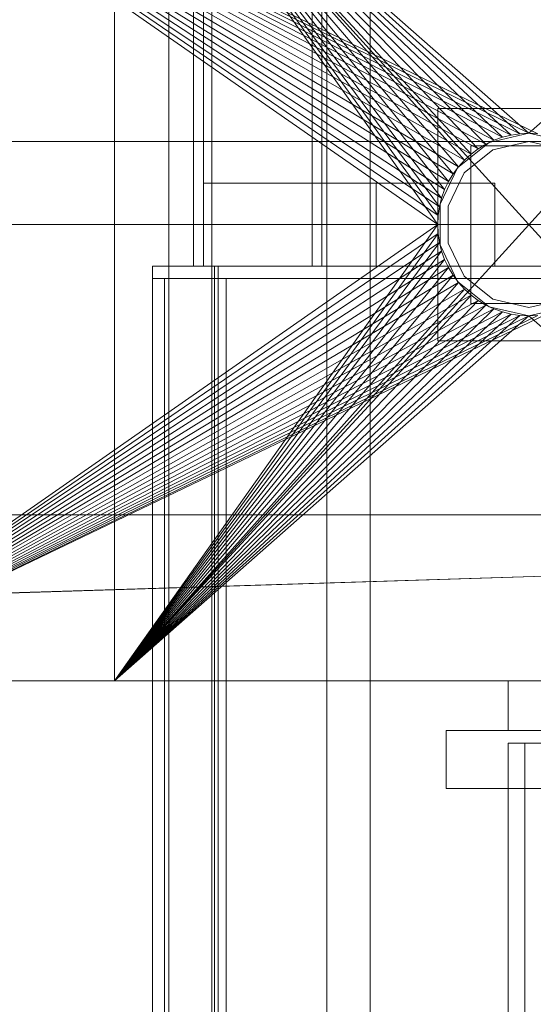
# Model space of a CAD drawing. Header units: millimetres. Extents: x -4395 to 65662, y -65530 to 6847.
# Tile 690 of 1034: x 23927 to 24051, y -17868 to -17631. Entities that reach past the tile are written whole.
import ezdxf

# ---------------------------------------------------------------- set-up
doc = ezdxf.new("R2010")
doc.units = ezdxf.units.MM
doc.layers.add('superior_briquetadora', color=7, linetype='Continuous', lineweight=0)
doc.layers.add('superior_C02', color=7, linetype='Continuous', lineweight=0)

msp = doc.modelspace()

# ---------------------------------------------------------------- linework, layer by layer
at = {"layer": 'superior_briquetadora'}
for p, q in [((23870.067, -17570), (24028.067, -17680)), ((24028.173, -17677.844), (23870.067, -17570)), ((24028.49, -17675.708), (23870.067, -17570)), ((24029.015, -17673.614), (23870.067, -17570)), ((24029.742, -17671.581), (23870.067, -17570)), ((24030.665, -17669.629), (23870.067, -17570)), ((24031.775, -17667.777), (23870.067, -17570)), ((24033.061, -17666.043), (23870.067, -17570)), ((24034.511, -17664.444), (23870.067, -17570)), ((24036.111, -17662.994), (23870.067, -17570)), ((24037.845, -17661.708), (23870.067, -17570)), ((24039.697, -17660.598), (23870.067, -17570)), ((24041.648, -17659.675), (23870.067, -17570)), ((24043.681, -17658.947), (23870.067, -17570)), ((24045.775, -17658.423), (23870.067, -17570)), ((24047.911, -17658.106), (23870.067, -17570)), ((24050.067, -17658), (23870.067, -17570)), ((24052.224, -17658.106), (23870.067, -17570)), ((23950.067, -17790), (23950.067, -17570)), ((23950.067, -17570), (24028.067, -17680)), ((23950.067, -17570), (24039.697, -17660.598)), ((24037.845, -17661.708), (23950.067, -17570)), ((24036.111, -17662.994), (23950.067, -17570)), ((24034.511, -17664.444), (23950.067, -17570)), ((24033.061, -17666.043), (23950.067, -17570)), ((24031.775, -17667.777), (23950.067, -17570)), ((24030.665, -17669.629), (23950.067, -17570)), ((24029.742, -17671.581), (23950.067, -17570)), ((24029.015, -17673.614), (23950.067, -17570)), ((24028.49, -17675.708), (23950.067, -17570)), ((24028.173, -17677.844), (23950.067, -17570)), ((23950.067, -17570), (24041.648, -17659.675)), ((23950.067, -17570), (24043.681, -17658.947)), ((23950.067, -17570), (24045.775, -17658.423)), ((23950.067, -17570), (24047.911, -17658.106)), ((23950.067, -17570), (24050.067, -17658)), ((23950.067, -17790), (24150.067, -17570)), ((23950.067, -17570), (24150.067, -17790)), ((24050.067, -17658), (24150.067, -17570)), ((24072.067, -17652), (24028.067, -17652)), ((24028.067, -17652), (24028.067, -17708)), ((23900.067, -17660), (25800.067, -17660)), ((24039.697, -17660.598), (24041.648, -17659.675)), ((24050.067, -17658), (24040.522, -17660.179)), ((24050.067, -17660), (24041.39, -17661.981)), ((24041.648, -17659.675), (24043.681, -17658.947)), ((24043.681, -17658.947), (24045.775, -17658.423)), ((24045.775, -17658.423), (24047.911, -17658.106)), ((24047.911, -17658.106), (24050.067, -17658)), ((24059.613, -17660.179), (24050.067, -17658)), ((24050.067, -17658), (24052.224, -17658.106)), ((24058.745, -17661.981), (24050.067, -17660)), ((24040.522, -17660.179), (24032.867, -17666.283)), ((24041.39, -17661.981), (24034.431, -17667.53)), ((24036.067, -17661), (24036.067, -17699)), ((24064.067, -17661), (24036.067, -17661)), ((24036.111, -17662.994), (24037.845, -17661.708)), ((24037.845, -17661.708), (24039.697, -17660.598)), ((24033.061, -17666.043), (24034.511, -17664.444)), ((24034.511, -17664.444), (24036.111, -17662.994)), ((24032.867, -17666.283), (24028.619, -17675.105)), ((24031.775, -17667.777), (24033.061, -17666.043)), ((24029.742, -17671.581), (24030.665, -17669.629)), ((24034.431, -17667.53), (24030.569, -17675.55)), ((24030.665, -17669.629), (24031.775, -17667.777)), ((24029.015, -17673.614), (24029.742, -17671.581)), ((24028.49, -17675.708), (24029.015, -17673.614)), ((24028.173, -17677.844), (24028.49, -17675.708)), ((24028.619, -17675.105), (24028.619, -17684.895)), ((24030.569, -17675.55), (24030.569, -17684.45)), ((24028.067, -17680), (24028.173, -17677.844)), ((25950.067, -17680), (23750.067, -17680)), ((24028.067, -17680), (23870.067, -17790)), ((23950.067, -17790), (24028.067, -17680)), ((24028.067, -17680), (24028.173, -17682.156)), ((24028.173, -17682.156), (23870.067, -17790)), ((23950.067, -17790), (24028.173, -17682.156)), ((24028.173, -17682.156), (24028.49, -17684.292)), ((24028.49, -17684.292), (23870.067, -17790)), ((23950.067, -17790), (24028.49, -17684.292)), ((24028.49, -17684.292), (24029.015, -17686.386)), ((24028.619, -17684.895), (24032.867, -17693.717)), ((24030.569, -17684.45), (24034.431, -17692.47)), ((24029.015, -17686.386), (23870.067, -17790)), ((24029.742, -17688.419), (23870.067, -17790)), ((23950.067, -17790), (24029.015, -17686.386)), ((23950.067, -17790), (24029.742, -17688.419)), ((24029.015, -17686.386), (24029.742, -17688.419)), ((24029.742, -17688.419), (24030.665, -17690.371)), ((24030.665, -17690.371), (23870.067, -17790)), ((23950.067, -17790), (24030.665, -17690.371)), ((24030.665, -17690.371), (24031.775, -17692.223)), ((24031.775, -17692.223), (23870.067, -17790)), ((23950.067, -17790), (24031.775, -17692.223)), ((24031.775, -17692.223), (24033.061, -17693.957)), ((24034.431, -17692.47), (24041.39, -17698.019)), ((24033.061, -17693.957), (23870.067, -17790)), ((24034.511, -17695.556), (23870.067, -17790)), ((23950.067, -17790), (24033.061, -17693.957)), ((23950.067, -17790), (24034.511, -17695.556)), ((24032.867, -17693.717), (24040.522, -17699.821)), ((24033.061, -17693.957), (24034.511, -17695.556)), ((24034.511, -17695.556), (24036.111, -17697.006)), ((24036.111, -17697.006), (23870.067, -17790)), ((24036.111, -17697.006), (23950.067, -17790)), ((24036.111, -17697.006), (24037.845, -17698.292)), ((24041.39, -17698.019), (24050.067, -17700)), ((24050.067, -17700), (24058.745, -17698.019)), ((24037.845, -17698.292), (23870.067, -17790)), ((24039.697, -17699.402), (23870.067, -17790)), ((24041.648, -17700.325), (23870.067, -17790)), ((24037.845, -17698.292), (23950.067, -17790)), ((24039.697, -17699.402), (23950.067, -17790)), ((24041.648, -17700.325), (23950.067, -17790)), ((24036.067, -17699), (24064.067, -17699)), ((24037.845, -17698.292), (24039.697, -17699.402)), ((24039.697, -17699.402), (24041.648, -17700.325)), ((24040.522, -17699.821), (24050.067, -17702)), ((24041.648, -17700.325), (24043.681, -17701.053)), ((24050.067, -17702), (24059.613, -17699.821)), ((24043.681, -17701.053), (23870.067, -17790)), ((24054.359, -17701.577), (23870.067, -17790)), ((24045.775, -17701.577), (23870.067, -17790)), ((24052.224, -17701.894), (23870.067, -17790)), ((24047.911, -17701.894), (23870.067, -17790)), ((24050.067, -17702), (23870.067, -17790)), ((24043.681, -17701.053), (23950.067, -17790)), ((24045.775, -17701.577), (23950.067, -17790)), ((24047.911, -17701.894), (23950.067, -17790)), ((24050.067, -17702), (23950.067, -17790)), ((24043.681, -17701.053), (24045.775, -17701.577)), ((24045.775, -17701.577), (24047.911, -17701.894)), ((24047.911, -17701.894), (24050.067, -17702)), ((24050.067, -17702), (24052.224, -17701.894)), ((24050.067, -17702), (24150.067, -17790)), ((24028.067, -17708), (24072.067, -17708)), ((23750.067, -17790), (24150.067, -17790)), ((23870.067, -17790), (24150.067, -17790)), ((24350.067, -17790), (23870.067, -17790)), ((23870.067, -17790), (23950.067, -17790)), ((25830.067, -17790), (23870.067, -17790)), ((23950.067, -17790), (23879.479, -17790)), ((23950.067, -17790), (23880.462, -17790)), ((23950.067, -17790), (23886.973, -17790)), ((23886.973, -17790), (23929.237, -17790)), ((23900.067, -17790), (24150.067, -17790)), ((24150.067, -17790), (23929.237, -17790)), ((23929.237, -17790), (23954.067, -17790)), ((24150.067, -17790), (23950.067, -17790)), ((23954.067, -17790), (24230.067, -17790)), ((23954.067, -17790), (25456.734, -17790)), ((24045.067, -17790), (24047.543, -17790)), ((24045.067, -17790), (24045.067, -17802)), ((24047.543, -17790), (24054.48, -17790)), ((24030.067, -17816), (24030.067, -17802)), ((24110.067, -17802), (24030.067, -17802)), ((24047.543, -17802), (24045.067, -17802)), ((24054.48, -17802), (24047.543, -17802)), ((24045.067, -17805), (24045.067, -18195)), ((24049.067, -17805), (24045.067, -17805)), ((24045.067, -17805), (24135.067, -17805)), ((24049.067, -17805), (24049.067, -18195)), ((24139.067, -17805), (24049.067, -17805)), ((24110.067, -17816), (24030.067, -17816)), ((24045.067, -17816), (24047.543, -17816)), ((24045.067, -17816), (24045.067, -18194)), ((24047.543, -17816), (24054.48, -17816))]:
    msp.add_line(p, q, dxfattribs=at)
at = {"layer": 'superior_C02'}
for p, q in [((23963.136, -17550), (23963.136, -18450)), ((23969.109, -17550), (23969.109, -17690)), ((23971.493, -17690), (23971.493, -17550)), ((23973.568, -18450), (23973.568, -17550)), ((23997.745, -17690), (23997.745, -17550)), ((24000.129, -17550), (24000.129, -17690)), ((24001.318, -18450), (24001.318, -17550)), ((24011.75, -17550), (24011.75, -18450)), ((24000.129, -17670), (23971.493, -17670)), ((23971.493, -17670), (23971.493, -17690)), ((24013.22, -17670), (23971.493, -17670)), ((24000.129, -17690), (24000.129, -17670)), ((24041.857, -17670), (24000.129, -17670)), ((24013.22, -17690), (24013.22, -17670)), ((24013.22, -17670), (24041.857, -17670)), ((24041.857, -17670), (24041.857, -17690)), ((24379.243, -17690), (23959.241, -17690)), ((23959.241, -17690), (23959.241, -17693)), ((23974.144, -17690), (23959.241, -17690)), ((23969.109, -17690), (23997.745, -17690)), ((23969.109, -17690), (23971.493, -17690)), ((23971.493, -17690), (24000.129, -17690)), ((23971.493, -17690), (24013.22, -17690)), ((24394.146, -17690), (23974.144, -17690)), ((23974.144, -17690), (23974.144, -18310)), ((23975.038, -17690), (23974.144, -17690)), ((23974.144, -17693), (23974.144, -17690)), ((23975.038, -18310), (23975.038, -17690)), ((23975.038, -17690), (24395.04, -17690)), ((24000.129, -17690), (23997.745, -17690)), ((24041.857, -17690), (24000.129, -17690)), ((24041.857, -17690), (24013.22, -17690)), ((23959.241, -17693), (24379.243, -17693)), ((23959.241, -17693), (23974.144, -17693)), ((23962.105, -17693), (23959.241, -17693)), ((23959.241, -17693), (23959.241, -18307)), ((23962.105, -18307), (23962.105, -17693)), ((23977.008, -17693), (23962.105, -17693)), ((24394.146, -17693), (23974.144, -17693)), ((23974.144, -18307), (23974.144, -17693)), ((23974.144, -17693), (23977.008, -17693)), ((23977.008, -17693), (23977.008, -18307)), ((15575.415, -17750), (24634.01, -17750)), ((24635.508, -17750), (15576.913, -17750)), ((23830.921, -17771.702), (24524.933, -17750)), ((24526.711, -17750), (23832.7, -17771.702))]:
    msp.add_line(p, q, dxfattribs=at)

doc.saveas('drawing.dxf')
